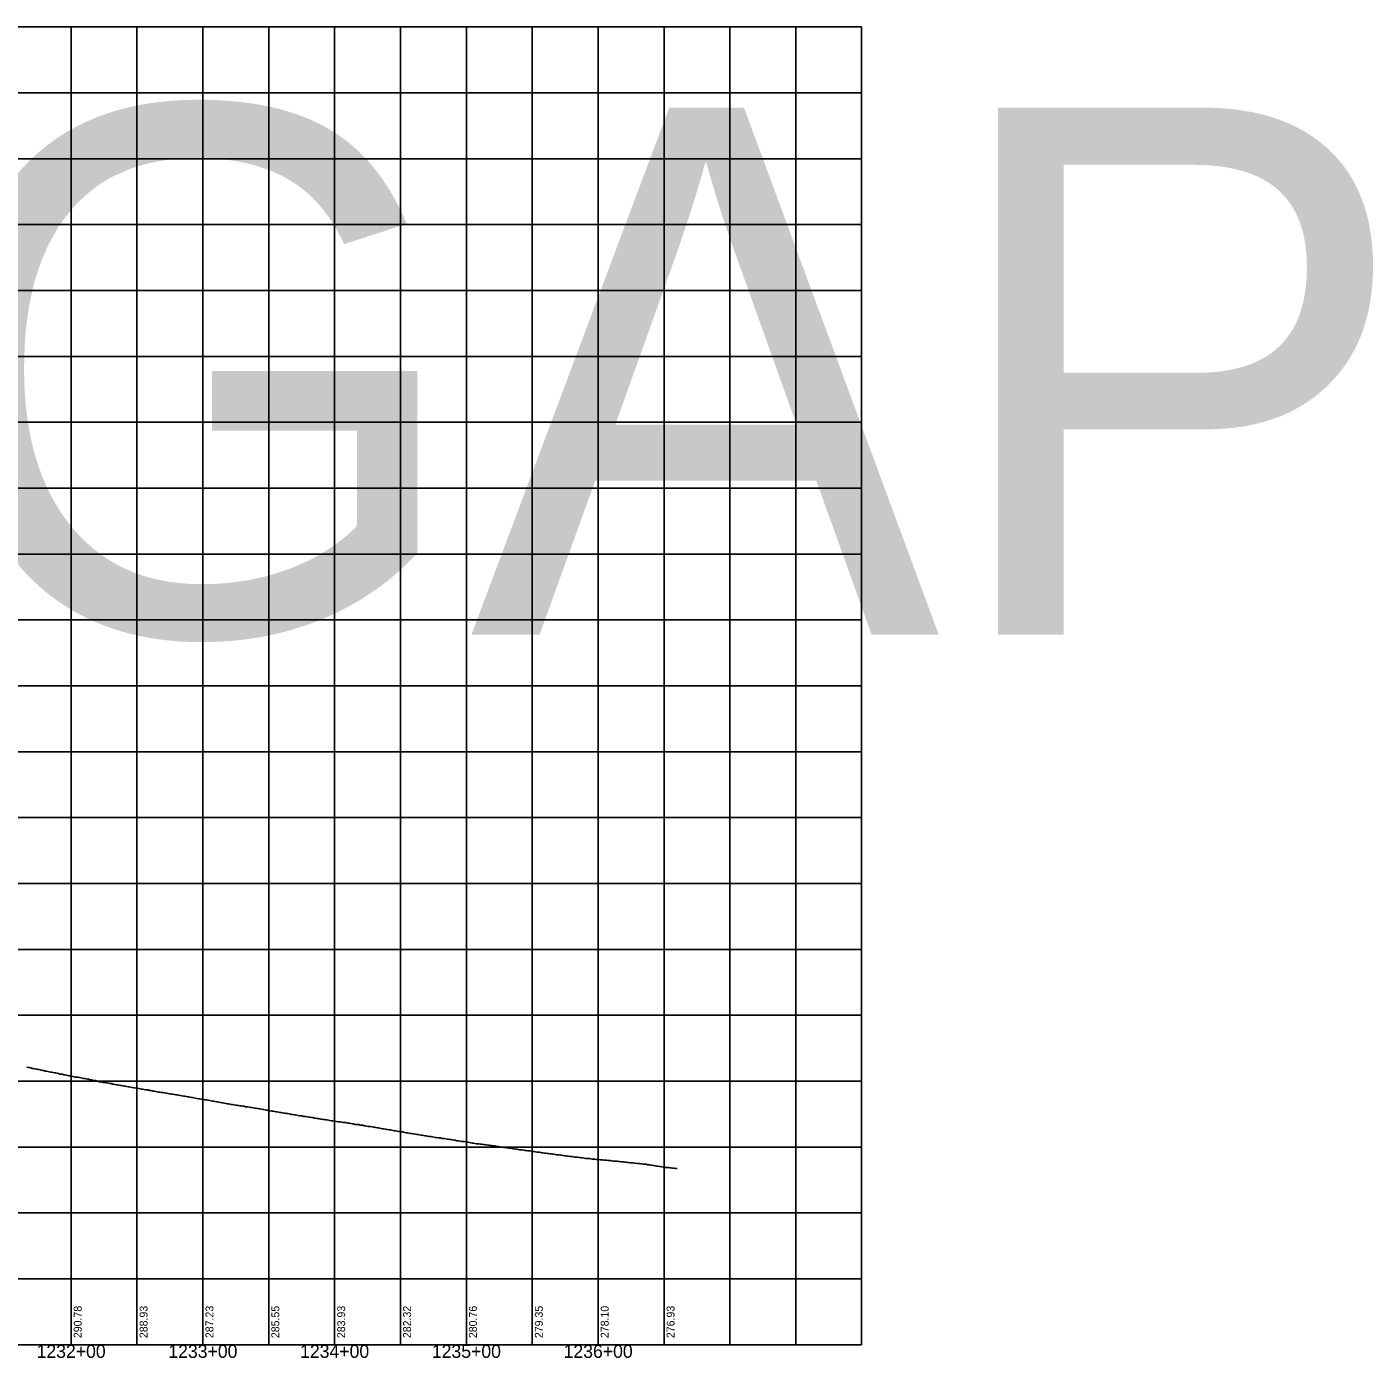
# Model space of a CAD drawing. Extents: x -90830 to 2015517, y -20856 to 836331.
# Drawn here: x 9501 to 10523, y 56135 to 57146 of the extents above; entities that cross this region are included whole.
import ezdxf

# ---------------------------------------------------------------- set-up
doc = ezdxf.new("R2010")
doc.units = 0
for name, color, linetype in [('Level 1', 7, 'Continuous'), ('RD_DDB_Profile_EX', 7, 'Continuous'), ('RD_DDB_StaTX', 7, 'Continuous'), ('RD_DDB_StripGrade', 7, 'Continuous'), ('RD_GPK_Profile_Cell', 7, 'Continuous')]:
    doc.layers.add(name, color=color, linetype=linetype)

msp = doc.modelspace()

# ---------------------------------------------------------------- linework, layer by layer
at = {"layer": 'Level 1'}
for p, q in [((8534.7, 57145.6), (10134.7, 57145.6)), ((9534.7, 57145.6), (9534.7, 56645.6)), ((9584.7, 57145.6), (9584.7, 56645.6)), ((9634.7, 57145.6), (9634.7, 56645.6)), ((9684.7, 57145.6), (9684.7, 56645.6)), ((9734.7, 57145.6), (9734.7, 56645.6)), ((9784.7, 57145.6), (9784.7, 56645.6)), ((9834.7, 57145.6), (9834.7, 56645.6)), ((9884.7, 57145.6), (9884.7, 56645.6)), ((9934.7, 57145.6), (9934.7, 56645.6)), ((9984.7, 57145.6), (9984.7, 56645.6)), ((10034.7, 57145.6), (10034.7, 56645.6)), ((10084.7, 57145.6), (10084.7, 56645.6)), ((10134.7, 57145.6), (10134.7, 56645.6)), ((10134.7, 57145.6), (10134.7, 56645.6)), ((8534.7, 57095.6), (10134.7, 57095.6)), ((8534.7, 57045.6), (10134.7, 57045.6)), ((8534.7, 56995.6), (10134.7, 56995.6)), ((8534.7, 56945.6), (10134.7, 56945.6)), ((8534.7, 56895.6), (10134.7, 56895.6)), ((8534.7, 56845.6), (10134.7, 56845.6)), ((8534.7, 56795.6), (10134.7, 56795.6)), ((8534.7, 56745.6), (10134.7, 56745.6)), ((8534.7, 56695.6), (10134.7, 56695.6)), ((8534.7, 56645.6), (10134.7, 56645.6)), ((8534.7, 56645.6), (10134.7, 56645.6)), ((9534.7, 56645.6), (9534.7, 56145.6)), ((9584.7, 56645.6), (9584.7, 56145.6)), ((9634.7, 56645.6), (9634.7, 56145.6)), ((9684.7, 56645.6), (9684.7, 56145.6)), ((9734.7, 56645.6), (9734.7, 56145.6)), ((9784.7, 56645.6), (9784.7, 56145.6)), ((9834.7, 56645.6), (9834.7, 56145.6)), ((9884.7, 56645.6), (9884.7, 56145.6)), ((9934.7, 56645.6), (9934.7, 56145.6)), ((9984.7, 56645.6), (9984.7, 56145.6)), ((10034.7, 56645.6), (10034.7, 56145.6)), ((10084.7, 56645.6), (10084.7, 56145.6)), ((10134.7, 56645.6), (10134.7, 56145.6)), ((10134.7, 56645.6), (10134.7, 56145.6)), ((8534.7, 56595.6), (10134.7, 56595.6)), ((8534.7, 56545.6), (10134.7, 56545.6)), ((8534.7, 56495.6), (10134.7, 56495.6)), ((8534.7, 56445.6), (10134.7, 56445.6)), ((8534.7, 56395.6), (10134.7, 56395.6)), ((8534.7, 56345.6), (10134.7, 56345.6)), ((8534.7, 56295.6), (10134.7, 56295.6)), ((8534.7, 56245.6), (10134.7, 56245.6)), ((8534.7, 56195.6), (10134.7, 56195.6)), ((8534.7, 56145.6), (10134.7, 56145.6))]:
    msp.add_line(p, q, dxfattribs=at)
at = {"layer": 'RD_DDB_Profile_EX'}
for points in [[(9501.1, 56356.2), (9502.1, 56356), (9503.1, 56355.9), (9504.1, 56355.6), (9505.1, 56355.3), (9506.1, 56355.2), (9507.1, 56354.9), (9508.1, 56354.8), (9509.1, 56354.6), (9510.1, 56354.5), (9511.1, 56354.1), (9512.1, 56353.9), (9513.1, 56353.8), (9514.1, 56353.6), (9515.1, 56353.3), (9516.1, 56353.1), (9517.1, 56352.9), (9518.1, 56352.6), (9519.1, 56352.5)], [(9519.1, 56352.5), (9520.1, 56352.3), (9521.1, 56352.1), (9522.1, 56351.9), (9523.1, 56351.8), (9524.1, 56351.6), (9525.1, 56351.3), (9526.1, 56351), (9527.1, 56350.9), (9528.1, 56350.8), (9529.1, 56350.5), (9530.1, 56350.3), (9531.1, 56350.1), (9532.1, 56350), (9533.1, 56349.7), (9534.1, 56349.6), (9535.1, 56349.4), (9536.1, 56349.2), (9537.1, 56349), (9538.1, 56348.7), (9539.1, 56348.6), (9540.1, 56348.5), (9541.1, 56348.3), (9542.1, 56348.1), (9543.1, 56347.9), (9544.1, 56347.7), (9545.1, 56347.5), (9546.1, 56347.4), (9547.1, 56347.2), (9548.1, 56347), (9549.1, 56346.7), (9550.1, 56346.6), (9551.1, 56346.3), (9552.1, 56346.1), (9553.1, 56346), (9554.1, 56345.8), (9555.1, 56345.5), (9556.1, 56345.2), (9557.1, 56345.1), (9558.1, 56344.9), (9559.1, 56344.7), (9560.1, 56344.6), (9561.1, 56344.4), (9562.1, 56344.2), (9563.1, 56344), (9564.1, 56343.8), (9565.1, 56343.7), (9566.1, 56343.4), (9567.1, 56343.2), (9568.1, 56343.1), (9569.1, 56342.9), (9570.1, 56342.8), (9571.1, 56342.6), (9572.1, 56342.4), (9573.1, 56342.2), (9574.1, 56342), (9575.1, 56341.9), (9576.1, 56341.7), (9577.1, 56341.5), (9578.1, 56341.3), (9579.1, 56341.2), (9580.1, 56341), (9581.1, 56340.8), (9582.1, 56340.6), (9583.1, 56340.5), (9584.1, 56340.4), (9585.1, 56340.2), (9586.1, 56340.1), (9587.1, 56339.8), (9588.1, 56339.6), (9589.1, 56339.5), (9590.1, 56339.3), (9591.1, 56339.1), (9592.1, 56339), (9593.1, 56338.9), (9594.1, 56338.6), (9595.1, 56338.5), (9596.1, 56338.2), (9597.1, 56338.1), (9598.1, 56338), (9599.1, 56337.8), (9600.1, 56337.6), (9601.1, 56337.3), (9602.1, 56337.2), (9603.1, 56337.1), (9604.1, 56337), (9605.1, 56336.8), (9606.1, 56336.7), (9607.1, 56336.5), (9608.1, 56336.3), (9609.1, 56336.1), (9610.1, 56335.9), (9611.1, 56335.8), (9612.1, 56335.6), (9613.1, 56335.4), (9614.1, 56335.2), (9615.1, 56335.1), (9616.1, 56335), (9617.1, 56334.8), (9618.1, 56334.6), (9619.1, 56334.4)], [(9619.1, 56334.4), (9620.1, 56334.2), (9621.1, 56334.1), (9622.1, 56334), (9623.1, 56333.8), (9624.1, 56333.6), (9625.1, 56333.5), (9626.1, 56333.2), (9627.1, 56333.1), (9628.1, 56332.9), (9629.1, 56332.8), (9630.1, 56332.5), (9631.1, 56332.3), (9632.1, 56332.2), (9633.1, 56332), (9634.1, 56331.9), (9635.1, 56331.7), (9636.1, 56331.5), (9637.1, 56331.4), (9638.1, 56331.2), (9639.1, 56331.1), (9640.1, 56330.9), (9641.1, 56330.7), (9642.1, 56330.5), (9643.1, 56330.4), (9644.1, 56330.2), (9645.1, 56330), (9646.1, 56329.8), (9647.1, 56329.6), (9648.1, 56329.4), (9649.1, 56329.2), (9650.1, 56329.1), (9651.1, 56328.9), (9652.1, 56328.7), (9653.1, 56328.5), (9654.1, 56328.3), (9655.1, 56328.2), (9656.1, 56328), (9657.1, 56327.8), (9658.1, 56327.7), (9659.1, 56327.5), (9660.1, 56327.4), (9661.1, 56327.2), (9662.1, 56327.1), (9663.1, 56326.9), (9664.1, 56326.8), (9665.1, 56326.6), (9666.1, 56326.5), (9667.1, 56326.2), (9668.1, 56326.1), (9669.1, 56326), (9670.1, 56325.8), (9671.1, 56325.6), (9672.1, 56325.5), (9673.1, 56325.4), (9674.1, 56325.2), (9675.1, 56325), (9676.1, 56324.9), (9677.1, 56324.7), (9678.1, 56324.5), (9679.1, 56324.3), (9680.1, 56324.1), (9681.1, 56324), (9682.1, 56323.8), (9683.1, 56323.7), (9684.1, 56323.5), (9685.1, 56323.2), (9686.1, 56323), (9687.1, 56322.9), (9688.1, 56322.7), (9689.1, 56322.6), (9690.1, 56322.4), (9691.1, 56322.3), (9692.1, 56322.1), (9693.1, 56321.8), (9694.1, 56321.8), (9695.1, 56321.6), (9696.1, 56321.4), (9697.1, 56321.3), (9698.1, 56321.1), (9699.1, 56321), (9700.1, 56320.7), (9701.1, 56320.5), (9702.1, 56320.3), (9703.1, 56320.2), (9704.1, 56320.1), (9705.1, 56320), (9706.1, 56319.8), (9707.1, 56319.6), (9708.1, 56319.4), (9709.1, 56319.3), (9710.1, 56319.2), (9711.1, 56318.9), (9712.1, 56318.8), (9713.1, 56318.7), (9714.1, 56318.5), (9715.1, 56318.3), (9716.1, 56318.2), (9717.1, 56318.1), (9718.1, 56317.9), (9719.1, 56317.6)], [(9719.1, 56317.6), (9720.1, 56317.5), (9721.1, 56317.3), (9722.1, 56317.2), (9723.1, 56317), (9724.1, 56316.8), (9725.1, 56316.7), (9726.1, 56316.6), (9727.1, 56316.5), (9728.1, 56316.3), (9729.1, 56316.2), (9730.1, 56316), (9731.1, 56315.8), (9732.1, 56315.6), (9733.1, 56315.5), (9734.1, 56315.3), (9735.1, 56315.2), (9736.1, 56315.1), (9737.1, 56314.8), (9738.1, 56314.7), (9739.1, 56314.7), (9740.1, 56314.5), (9741.1, 56314.3), (9742.1, 56314.2), (9743.1, 56314.1), (9744.1, 56313.9), (9745.1, 56313.8), (9746.1, 56313.6), (9747.1, 56313.4), (9748.1, 56313.2), (9749.1, 56313.1), (9750.1, 56312.8), (9751.1, 56312.7), (9752.1, 56312.7), (9753.1, 56312.6), (9754.1, 56312.2), (9755.1, 56312.2), (9756.1, 56312.1), (9757.1, 56311.7), (9758.1, 56311.6), (9759.1, 56311.5), (9760.1, 56311.3), (9761.1, 56311.2), (9762.1, 56311.1), (9763.1, 56310.9), (9764.1, 56310.7), (9765.1, 56310.6), (9766.1, 56310.4), (9767.1, 56310.3), (9768.1, 56310.1), (9769.1, 56310), (9770.1, 56309.7), (9771.1, 56309.5), (9772.1, 56309.3), (9773.1, 56309.2), (9774.1, 56309), (9775.1, 56308.9), (9776.1, 56308.7), (9777.1, 56308.6), (9778.1, 56308.3), (9779.1, 56308.2), (9780.1, 56307.9), (9781.1, 56307.8), (9782.1, 56307.6), (9783.1, 56307.4), (9784.1, 56307.3), (9785.1, 56307.2), (9786.1, 56307.1), (9787.1, 56306.8), (9788.1, 56306.7), (9789.1, 56306.5), (9790.1, 56306.4), (9791.1, 56306.1), (9792.1, 56305.9), (9793.1, 56305.8), (9794.1, 56305.7), (9795.1, 56305.6), (9796.1, 56305.4), (9797.1, 56305.2), (9798.1, 56305), (9799.1, 56304.9), (9800.1, 56304.7), (9801.1, 56304.5), (9802.1, 56304.4), (9803.1, 56304.2), (9804.1, 56304), (9805.1, 56303.8), (9806.1, 56303.7), (9807.1, 56303.6), (9808.1, 56303.5), (9809.1, 56303.3), (9810.1, 56303.1), (9811.1, 56302.9), (9812.1, 56302.8), (9813.1, 56302.7), (9814.1, 56302.6), (9815.1, 56302.5), (9816.1, 56302.2), (9817.1, 56302.1), (9818.1, 56302), (9819.1, 56301.8)], [(9819.1, 56301.8), (9820.1, 56301.7), (9821.1, 56301.5), (9822.1, 56301.4), (9823.1, 56301.2), (9824.1, 56301), (9825.1, 56300.9), (9826.1, 56300.7), (9827.1, 56300.4), (9828.1, 56300.4), (9829.1, 56300.3), (9830.1, 56300.1), (9831.1, 56299.9), (9832.1, 56299.8), (9833.1, 56299.7), (9834.1, 56299.5), (9835.1, 56299.3), (9836.1, 56299.2), (9837.1, 56299), (9838.1, 56298.8), (9839.1, 56298.6), (9840.1, 56298.5), (9841.1, 56298.3), (9842.1, 56298.1), (9843.1, 56298.1), (9844.1, 56298), (9845.1, 56297.9), (9846.1, 56297.8), (9847.1, 56297.6), (9848.1, 56297.5), (9849.1, 56297.3), (9850.1, 56297.2), (9851.1, 56297), (9852.1, 56296.9), (9853.1, 56296.8), (9854.1, 56296.7), (9855.1, 56296.6), (9856.1, 56296.4), (9857.1, 56296.3), (9858.1, 56296.1), (9859.1, 56295.9), (9860.1, 56295.8), (9861.1, 56295.6), (9862.1, 56295.5), (9863.1, 56295.3), (9864.1, 56295.2), (9865.1, 56295.1), (9866.1, 56294.9), (9867.1, 56294.7), (9868.1, 56294.7), (9869.1, 56294.5), (9870.1, 56294.3), (9871.1, 56294.2), (9872.1, 56294.1), (9873.1, 56294), (9874.1, 56293.8), (9875.1, 56293.6), (9876.1, 56293.5), (9877.1, 56293.4), (9878.1, 56293.2), (9879.1, 56293.1), (9880.1, 56293), (9881.1, 56292.8), (9882.1, 56292.7), (9883.1, 56292.6), (9884.1, 56292.4), (9885.1, 56292.3), (9886.1, 56292.2), (9887.1, 56292), (9888.1, 56291.8), (9889.1, 56291.7), (9890.1, 56291.6), (9891.1, 56291.5), (9892.1, 56291.3), (9893.1, 56291.2), (9894.1, 56291), (9895.1, 56290.9), (9896.1, 56290.7), (9897.1, 56290.6), (9898.1, 56290.5), (9899.1, 56290.4), (9900.1, 56290.2), (9901.1, 56290.1), (9902.1, 56290), (9903.1, 56289.8), (9904.1, 56289.6), (9905.1, 56289.6), (9906.1, 56289.5), (9907.1, 56289.4), (9908.1, 56289.2), (9909.1, 56289), (9910.1, 56289), (9911.1, 56288.8), (9912.1, 56288.7), (9913.1, 56288.5), (9914.1, 56288.5), (9915.1, 56288.3), (9916.1, 56288.2), (9917.1, 56288), (9918.1, 56287.9), (9919.1, 56287.8)], [(9919.1, 56287.8), (9920.1, 56287.7), (9921.1, 56287.6), (9922.1, 56287.5), (9923.1, 56287.3), (9924.1, 56287.2), (9925.1, 56287), (9926.1, 56286.9), (9927.1, 56286.9), (9928.1, 56286.8), (9929.1, 56286.6), (9930.1, 56286.5), (9931.1, 56286.4), (9932.1, 56286.3), (9933.1, 56286.2), (9934.1, 56286.1), (9935.1, 56286.1), (9936.1, 56286), (9937.1, 56285.9), (9938.1, 56285.8), (9939.1, 56285.7), (9940.1, 56285.6), (9941.1, 56285.6), (9942.1, 56285.5), (9943.1, 56285.4), (9944.1, 56285.3), (9945.1, 56285.1), (9946.1, 56285), (9947.1, 56284.9), (9948.1, 56284.9), (9949.1, 56284.8), (9950.1, 56284.7), (9951.1, 56284.6), (9952.1, 56284.4), (9953.1, 56284.4), (9954.1, 56284.3), (9955.1, 56284.1), (9956.1, 56284), (9957.1, 56283.9), (9958.1, 56283.8), (9959.1, 56283.7), (9960.1, 56283.6), (9961.1, 56283.5), (9962.1, 56283.4), (9963.1, 56283.3), (9964.1, 56283.2), (9965.1, 56283.1), (9966.1, 56283), (9967.1, 56282.9), (9968.1, 56282.8), (9969.1, 56282.6), (9970.1, 56282.5), (9971.1, 56282.5), (9972.1, 56282.2), (9973.1, 56282.1), (9974.1, 56282), (9975.1, 56281.8), (9976.1, 56281.7), (9977.1, 56281.5), (9978.1, 56281.4), (9979.1, 56281.2), (9980.1, 56281), (9981.1, 56280.9), (9982.1, 56280.8), (9983.1, 56280.6), (9984.1, 56280.4), (9985.1, 56280.2), (9986.1, 56280.1), (9987.1, 56280.1), (9988.1, 56280), (9989.1, 56279.9), (9990.1, 56279.7), (9991.1, 56279.6), (9992.1, 56279.5), (9993.1, 56279.4), (9994.1, 56279.3), (9994.6, 56279.2)]]:
    msp.add_lwpolyline(points, dxfattribs=at)
at = {"layer": 'RD_GPK_Profile_Cell'}
msp.add_line((8619.1, 56145.6), (10019.1, 56145.6), dxfattribs=at)

# ---------------------------------------------------------------- texts
at = {"layer": 'RD_DDB_StaTX'}
for s, p in [('1232+00', (9508.5, 56135.6)), ('1233+00', (9608.5, 56135.6)), ('1234+00', (9708.5, 56135.6)), ('1235+00', (9808.5, 56135.6)), ('1236+00', (9908.5, 56135.6))]:
    msp.add_text(s, height=10, dxfattribs=at).set_placement(p)
at = {"layer": 'RD_DDB_StripGrade'}
for s, p in [('290.78', (9542.7, 56150.6)), ('288.93', (9592.7, 56150.6)), ('287.23', (9642.7, 56150.6)), ('285.55', (9692.7, 56150.6)), ('283.93', (9742.7, 56150.6)), ('282.32', (9792.7, 56150.6)), ('280.76', (9842.7, 56150.6)), ('279.35', (9892.7, 56150.6)), ('278.10', (9942.7, 56150.6)), ('276.93', (9992.7, 56150.6))]:
    msp.add_text(s, height=6, rotation=90, dxfattribs=at).set_placement(p)
at = {"layer": 'RD_GPK_Profile_Cell'}
msp.add_text('NOGAP', height=400, dxfattribs=at).set_placement((8619.1, 56684.4))

doc.saveas('drawing.dxf')
